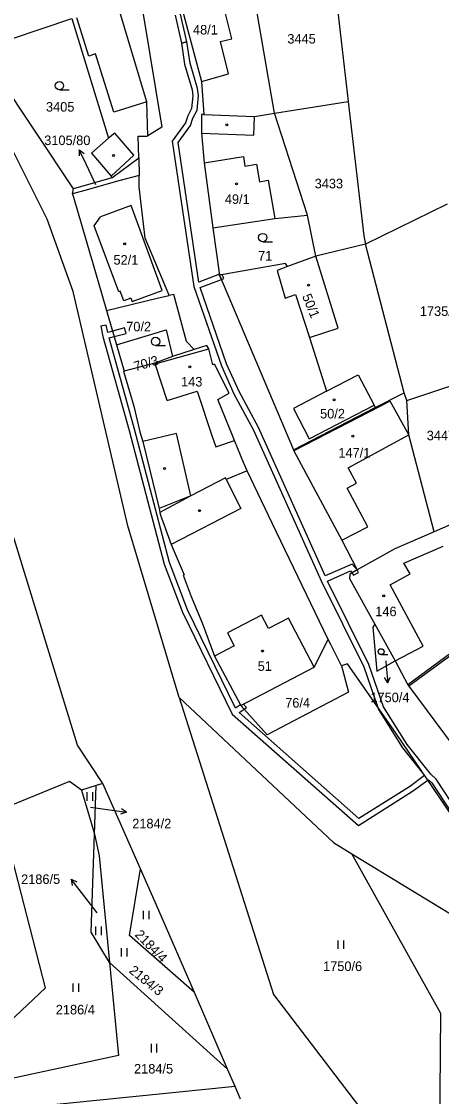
# Model space of a CAD drawing. Extents: x -776734 to -748832, y -1118122 to -976986.
# Drawn here: x -753238.6 to -753163.9, y -1116025.5 to -1115834 of the extents above; entities that cross this region are included whole.
import ezdxf

# ---------------------------------------------------------------- set-up
doc = ezdxf.new("R2010")
doc.units = 0
for name, color, linetype in [('KM_Hranice parcel', 7, 'Continuous'), ('KM_Parcelní čísla', 7, 'Continuous'), ('KM_Pop  PČ popisy', 7, 'Continuous'), ('KM_Vnitřní kresba', 7, 'Continuous'), ('KM_Věcná břemena k části', 7, 'Continuous'), ('KM_Značky budov', 7, 'Continuous'), ('KM_Značky kultur', 7, 'Continuous')]:
    doc.layers.add(name, color=color, linetype=linetype)

msp = doc.modelspace()

# ---------------------------------------------------------------- linework, layer by layer
at = {"layer": 'KM_Hranice parcel'}
for p, q in [((-753183.77, -1115819.79), (-753180.52, -1115848.26)), ((-753193.61, -1115850.34), (-753198.15, -1115823.84)), ((-753229.37, -1115863.78), (-753245.92, -1115838.92)), ((-753193.61, -1115850.34), (-753180.52, -1115848.26)), ((-753187.76, -1115868.48), (-753193.61, -1115850.34)), ((-753222.57, -1115861.85), (-753217.76, -1115858.27)), ((-753217.76, -1115858.27), (-753217.7, -1115861.43)), ((-753222.57, -1115861.85), (-753229.37, -1115863.78)), ((-753229.56, -1115864.66), (-753229.37, -1115863.78)), ((-753162.88, -1115866.54), (-753177.41, -1115873.66)), ((-753186.24, -1115875.79), (-753187.76, -1115868.48)), ((-753204.57, -1115870.75), (-753203.4, -1115879.15)), ((-753177.41, -1115873.66), (-753186.24, -1115875.79)), ((-753170.54, -1115900.1), (-753177.41, -1115873.66)), ((-753186.24, -1115875.79), (-753191.27, -1115877.65)), ((-753203.4, -1115879.15), (-753190.24, -1115910.28)), ((-753223.49, -1115885.47), (-753214.25, -1115883.23)), ((-753214.25, -1115883.23), (-753212.33, -1115882.82)), ((-753223.49, -1115885.47), (-753221.7, -1115891.6)), ((-753221.7, -1115891.6), (-753212.9, -1115888.9)), ((-753212.9, -1115888.9), (-753211.78, -1115893.65)), ((-753221.7, -1115891.6), (-753220.36, -1115896.25)), ((-753207.87, -1115892.4), (-753211.78, -1115893.65)), ((-753170.03, -1115901.51), (-753160.47, -1115898.27)), ((-753175.67, -1115902.75), (-753170.54, -1115900.1)), ((-753170.03, -1115901.51), (-753170.54, -1115900.1)), ((-753190.24, -1115910.28), (-753175.67, -1115902.75)), ((-753159.81, -1115922.53), (-753165.17, -1115924.86)), ((-753175.76, -1115941.34), (-753172.13, -1115947.89)), ((-753180.64, -1115948.4), (-753181.69, -1115948.78)), ((-753172.13, -1115947.89), (-753169.85, -1115952.13)), ((-753194.9, -1115961.07), (-753199.59, -1115955.8)), ((-753224.13, -1115969.72), (-753225.31, -1115970.08)), ((-753217.45, -1115984.9), (-753224.13, -1115969.72)), ((-753225.31, -1115970.08), (-753227.96, -1115970.88)), ((-753225.61, -1115978.74), (-753225.31, -1115970.08)), ((-753179.85, -1115982.22), (-753154.47, -1115997.72)), ((-753222.95, -1116001.58), (-753201.95, -1116020.61)), ((-753201.95, -1116020.61), (-753207.85, -1116006.96)), ((-753200.61, -1116023.71), (-753201.95, -1116020.61)), ((-753199.64, -1116025.95), (-753200.61, -1116023.71))]:
    msp.add_line(p, q, dxfattribs=at)
for points in [[(-753210.56, -1115954.41), (-753219.71, -1115923.81), (-753229.41, -1115882.08), (-753234.06, -1115869.18), (-753242.5, -1115852.47), (-753261.18, -1115829.2), (-753327.66, -1115753.76), (-753397.41, -1115696.33), (-753393.35, -1115687.5)], [(-753223.56, -1115791.35), (-753222.82, -1115799.43), (-753219.19, -1115819.34), (-753213.67, -1115852.83), (-753216.17, -1115854.33)], [(-753216.17, -1115854.33), (-753216.34, -1115848.32), (-753224.37, -1115821.34), (-753225.04, -1115820.43)], [(-753212.03, -1115824.2), (-753206.6, -1115844.68), (-753206.17, -1115850.55)], [(-753245.92, -1115838.92), (-753229.65, -1115833.44), (-753223.13, -1115854.78), (-753226.16, -1115857.44), (-753222.69, -1115861.52), (-753222.57, -1115861.85)], [(-753180.52, -1115848.26), (-753177.73, -1115872.16), (-753177.41, -1115873.66)], [(-753206.17, -1115850.55), (-753206.59, -1115850.53), (-753206.57, -1115853.85), (-753206.12, -1115859.19), (-753204.57, -1115870.75)], [(-753206.17, -1115850.55), (-753197.15, -1115850.91), (-753193.61, -1115850.34)], [(-753217.76, -1115858.27), (-753217.84, -1115854.4), (-753216.34, -1115854.44), (-753216.17, -1115854.33)], [(-753217.7, -1115861.43), (-753221.28, -1115862.38), (-753227.36, -1115864.12), (-753229.56, -1115864.66)], [(-753212.33, -1115882.82), (-753212.41, -1115882.59), (-753216.61, -1115872.58), (-753217.66, -1115863.43), (-753217.7, -1115861.43)], [(-753229.56, -1115864.66), (-753225.05, -1115880.15), (-753223.49, -1115885.47)], [(-753204.57, -1115870.75), (-753193.57, -1115869.1), (-753187.76, -1115868.48)], [(-753191.27, -1115877.65), (-753191.67, -1115877.08), (-753203.4, -1115879.15)], [(-753191.27, -1115877.65), (-753193.15, -1115878.35), (-753191.73, -1115883.25), (-753189.85, -1115882.64), (-753187.35, -1115890.29), (-753184.35, -1115899.84), (-753178.72, -1115896.9), (-753175.89, -1115902.33), (-753175.67, -1115902.75)], [(-753207.87, -1115892.4), (-753209.25, -1115891), (-753211.52, -1115882.64), (-753212.33, -1115882.82)], [(-753201.67, -1115900.21), (-753204.29, -1115895.02), (-753204.56, -1115895.15), (-753205.28, -1115892.27), (-753205.65, -1115891.68), (-753207.87, -1115892.4)], [(-753211.78, -1115893.65), (-753214.87, -1115894.84), (-753220.36, -1115896.25)], [(-753220.36, -1115896.25), (-753220.49, -1115896.29), (-753218.62, -1115902.48), (-753217.55, -1115907.08), (-753217.03, -1115908.78), (-753214.15, -1115920.71), (-753213.99, -1115921.45)], [(-753198.44, -1115914), (-753199.12, -1115912.55), (-753200.72, -1115908.62), (-753201.08, -1115907.74), (-753203.71, -1115901.3), (-753201.67, -1115900.21)], [(-753165.17, -1115924.86), (-753169.72, -1115907.63), (-753170.03, -1115901.51)], [(-753224.13, -1115969.72), (-753228.65, -1115962.89), (-753242.95, -1115916.48), (-753245.11, -1115909.54)], [(-753190.24, -1115910.28), (-753190.16, -1115910.47), (-753181.62, -1115926.36), (-753178.89, -1115931.67)], [(-753198.44, -1115914), (-753202.21, -1115915.54), (-753202.35, -1115915.27), (-753208.52, -1115918.45), (-753213.99, -1115921.45)], [(-753184.03, -1115944.04), (-753194.03, -1115923.37), (-753198.44, -1115914)], [(-753213.99, -1115921.45), (-753213.93, -1115921.73), (-753212.01, -1115927.16), (-753209.67, -1115932.55), (-753209.85, -1115932.63), (-753208.41, -1115936.41), (-753206.48, -1115941.1), (-753204.27, -1115947.04), (-753199.59, -1115955.8)], [(-753165.17, -1115924.86), (-753172.17, -1115927.91), (-753178.89, -1115931.67)], [(-753178.89, -1115931.67), (-753180.19, -1115932.4), (-753180.25, -1115933.21), (-753175.76, -1115941.34)], [(-753145.08, -1115934.55), (-753151.42, -1115938.56), (-753169.85, -1115952.13)], [(-753175.76, -1115941.34), (-753176.09, -1115941.86), (-753175.41, -1115949.7), (-753172.13, -1115947.89)], [(-753199.59, -1115955.8), (-753186.56, -1115949.01), (-753184.03, -1115944.04)], [(-753181.69, -1115948.78), (-753183.58, -1115944.98), (-753184.03, -1115944.04)], [(-753181.69, -1115948.78), (-753180.41, -1115953.44), (-753194.9, -1115961.07)], [(-753139.27, -1115993.97), (-753156.66, -1115983.38), (-753171.95, -1115960.83), (-753180.64, -1115948.4)], [(-753169.85, -1115952.13), (-753169.71, -1115952.39), (-753161.66, -1115963.27), (-753157.34, -1115969.26)], [(-753210.56, -1115954.41), (-753183.1, -1115980.24), (-753179.85, -1115982.22)], [(-753210.56, -1115954.41), (-753193.79, -1116007.32), (-753164.3, -1116045.96)], [(-753227.96, -1115970.88), (-753230.07, -1115969.37), (-753241.25, -1115973.93)], [(-753227.96, -1115970.88), (-753225.67, -1115978.47), (-753225.61, -1115978.74)], [(-753251.61, -1116022.4), (-753234.37, -1116006.13), (-753242.52, -1115974.45)], [(-753222.95, -1116001.58), (-753226.22, -1115996.21), (-753225.61, -1115978.74)], [(-753225.61, -1115978.74), (-753224.79, -1115982.6), (-753222.95, -1116001.58)], [(-753164.3, -1116045.96), (-753163.99, -1116010.7), (-753179.85, -1115982.22)], [(-753207.85, -1116006.96), (-753219.42, -1115996.77), (-753217.45, -1115984.9)], [(-753207.85, -1116006.96), (-753214.18, -1115992.31), (-753217.45, -1115984.9)], [(-753222.95, -1116001.58), (-753221.34, -1116018.15), (-753253.06, -1116024.99)], [(-753200.61, -1116023.71), (-753230.56, -1116026.69), (-753254.99, -1116029.12)]]:
    msp.add_lwpolyline(points, dxfattribs=at)
at = {"layer": 'KM_Pop  PČ popisy'}
for p, q in [((-753228.338, -1115856.82), (-753228.369, -1115857.939)), ((-753227.07, -1115859.54), (-753228.338, -1115856.82)), ((-753228.338, -1115856.82), (-753227.461, -1115857.516)), ((-753225.4, -1115863.1), (-753227.07, -1115859.54)), ((-753173.82, -1115947.89), (-753173.73, -1115948.82)), ((-753173.73, -1115948.82), (-753173.416, -1115951.805)), ((-753173.416, -1115951.805), (-753174.019, -1115950.861)), ((-753173.416, -1115951.805), (-753173.023, -1115950.756)), ((-753226.34, -1115973.91), (-753222.89, -1115974.42)), ((-753222.89, -1115974.42), (-753219.918, -1115974.838)), ((-753219.918, -1115974.838), (-753220.98, -1115975.194)), ((-753219.918, -1115974.838), (-753220.84, -1115974.202)), ((-753227.96, -1115989.13), (-753229.808, -1115986.765)), ((-753229.808, -1115986.765), (-753228.796, -1115987.246)), ((-753229.808, -1115986.765), (-753229.586, -1115987.863)), ((-753225.17, -1115992.72), (-753227.96, -1115989.13))]:
    msp.add_line(p, q, dxfattribs=at)
at = {"layer": 'KM_Vnitřní kresba'}
for p, q in [((-753201.22, -1115837.05), (-753202.82, -1115830.65)), ((-753226.64, -1115840.14), (-753228.78, -1115833.35)), ((-753203.22, -1115837.55), (-753201.22, -1115837.05)), ((-753201.79, -1115843.29), (-753203.22, -1115837.55)), ((-753225.47, -1115839.77), (-753226.64, -1115840.14)), ((-753222.19, -1115850.16), (-753225.47, -1115839.77)), ((-753206.6, -1115844.68), (-753201.79, -1115843.29)), ((-753216.34, -1115848.32), (-753222.19, -1115850.16)), ((-753197.28, -1115854.21), (-753197.15, -1115850.91)), ((-753222.03, -1115853.89), (-753223.13, -1115854.78)), ((-753218.66, -1115857.82), (-753222.03, -1115853.89)), ((-753206.57, -1115853.85), (-753197.28, -1115854.21)), ((-753222.69, -1115861.52), (-753218.66, -1115857.82)), ((-753206.12, -1115859.19), (-753199.13, -1115858.04)), ((-753199.13, -1115858.04), (-753198.87, -1115859.75)), ((-753198.87, -1115859.75), (-753196.8, -1115859.4)), ((-753196.8, -1115859.4), (-753196.26, -1115862.53)), ((-753196.26, -1115862.53), (-753194.75, -1115862.27)), ((-753194.75, -1115862.27), (-753193.57, -1115869.1)), ((-753219.11, -1115866.74), (-753224.57, -1115868.79)), ((-753213.6, -1115881.88), (-753219.11, -1115866.74)), ((-753225.67, -1115870.4), (-753224.57, -1115868.79)), ((-753221.3, -1115882.13), (-753225.67, -1115870.4)), ((-753182.29, -1115888.64), (-753186.24, -1115875.79)), ((-753218.92, -1115883.87), (-753213.6, -1115881.88)), ((-753221.06, -1115882.04), (-753221.3, -1115882.13)), ((-753220.43, -1115883.74), (-753221.06, -1115882.04)), ((-753219.15, -1115883.26), (-753220.43, -1115883.74)), ((-753219.15, -1115883.26), (-753218.92, -1115883.87)), ((-753187.35, -1115890.29), (-753182.29, -1115888.64)), ((-753214.82, -1115894.98), (-753205.28, -1115892.27)), ((-753212.68, -1115901.51), (-753214.82, -1115894.98)), ((-753212.68, -1115901.51), (-753207.39, -1115899.84)), ((-753207.39, -1115899.84), (-753204.73, -1115907.71)), ((-753184.35, -1115899.84), (-753190.22, -1115902.9)), ((-753190.22, -1115902.9), (-753187.43, -1115908.34)), ((-753173, -1115901.6), (-753190.16, -1115910.47)), ((-753187.43, -1115908.34), (-753175.89, -1115902.33)), ((-753169.72, -1115907.63), (-753173, -1115901.6)), ((-753211.07, -1115907.37), (-753217.03, -1115908.78)), ((-753208.52, -1115918.45), (-753211.07, -1115907.37)), ((-753204.73, -1115907.71), (-753204.04, -1115909.75)), ((-753204.04, -1115909.75), (-753200.72, -1115908.62)), ((-753180.51, -1115913.5), (-753169.72, -1115907.63)), ((-753179.04, -1115916.22), (-753180.51, -1115913.5)), ((-753202.21, -1115915.54), (-753199.57, -1115920.73)), ((-753180.65, -1115917.08), (-753179.04, -1115916.22)), ((-753176.97, -1115923.97), (-753180.65, -1115917.08)), ((-753208.52, -1115918.45), (-753214.15, -1115920.71)), ((-753199.57, -1115920.73), (-753212.01, -1115927.16)), ((-753181.62, -1115926.36), (-753176.97, -1115923.97)), ((-753170.6, -1115930.48), (-753163.61, -1115927.45)), ((-753169.45, -1115932.36), (-753170.6, -1115930.48)), ((-753173.01, -1115934.33), (-753169.45, -1115932.36)), ((-753167.13, -1115945.28), (-753173.01, -1115934.33)), ((-753195.91, -1115939.71), (-753201.99, -1115942.86)), ((-753194.68, -1115942.08), (-753195.91, -1115939.71)), ((-753191.13, -1115940.24), (-753194.68, -1115942.08)), ((-753186.56, -1115949.01), (-753191.13, -1115940.24)), ((-753201.99, -1115942.86), (-753200.76, -1115945.22)), ((-753159.17, -1115944.64), (-753169.71, -1115952.39)), ((-753200.76, -1115945.22), (-753204.27, -1115947.04)), ((-753172.13, -1115947.89), (-753167.13, -1115945.28))]:
    msp.add_line(p, q, dxfattribs=at)
at = {"layer": 'KM_Věcná břemena k části'}
for points in [[(-753211.3, -1115832.87), (-753210.17, -1115837.82), (-753209.2, -1115837.59), (-753210.32, -1115832.66)], [(-753156.9, -1115981.08), (-753164.82, -1115968.96), (-753165.79, -1115968.04), (-753170, -1115962.76), (-753174.19, -1115956.08), (-753176.79, -1115948.52), (-753184.18, -1115933.66), (-753180.08, -1115931.86), (-753179.82, -1115932.19), (-753178.89, -1115931.67), (-753179.76, -1115930.62), (-753184.61, -1115932.75), (-753196.48, -1115906.3), (-753199.92, -1115899.88), (-753202.12, -1115894.95), (-753206.85, -1115881.38), (-753203.06, -1115879.95), (-753203.4, -1115879.15), (-753203.42, -1115879.02), (-753207.07, -1115880.4), (-753210.77, -1115855.57), (-753208.56, -1115852.49), (-753208.12, -1115851.18), (-753207.39, -1115849.76), (-753207.13, -1115847.19), (-753207.29, -1115845.95), (-753208.64, -1115841.39), (-753209.2, -1115837.59), (-753210.17, -1115837.82), (-753209.62, -1115841.6), (-753208.27, -1115846.15), (-753208.13, -1115847.21), (-753208.37, -1115849.48), (-753209.04, -1115850.8), (-753209.46, -1115852.03), (-753211.81, -1115855.31), (-753207.97, -1115881.2), (-753203.05, -1115895.32), (-753200.82, -1115900.32), (-753197.37, -1115906.75), (-753185.32, -1115933.61), (-753177.71, -1115948.91), (-753175.21, -1115956.16), (-753175.09, -1115956.52), (-753170.82, -1115963.34), (-753166.89, -1115968.29), (-753169.61, -1115970.29), (-753178.57, -1115975.93), (-753199.9, -1115957.08), (-753199.01, -1115956.45), (-753199.59, -1115955.8), (-753199.66, -1115955.68), (-753200.52, -1115956.29), (-753209.06, -1115938.77), (-753212.27, -1115930.35), (-753218.51, -1115906.61), (-753223.05, -1115890.34), (-753222.14, -1115890.1), (-753220.02, -1115889.54), (-753220.28, -1115888.57), (-753222.42, -1115889.14), (-753223.29, -1115889.37), (-753223.55, -1115888.07), (-753224.53, -1115888.27), (-753224.16, -1115890.11), (-753219.48, -1115906.86), (-753213.23, -1115930.65), (-753209.98, -1115939.17), (-753201.11, -1115957.35), (-753178.67, -1115977.17), (-753169.02, -1115971.1)], [(-753169.02, -1115971.1), (-753166.33, -1115969.12), (-753166.2, -1115969.03), (-753165.6, -1115969.6), (-753157.47, -1115982.03), (-753156.59, -1115983.42), (-753146.95, -1115998.69), (-753144.35, -1116003.56), (-753142.13, -1116002.43), (-753138.49, -1115999.98), (-753131.96, -1115995.58)]]:
    msp.add_lwpolyline(points, dxfattribs=at)
for points in [[(-753203.4, -1115879.15), (-753203.06, -1115879.95), (-753202.6, -1115879.76), (-753202.89, -1115879.06)], [(-753179.57, -1115932.63), (-753178.65, -1115932.11), (-753178.89, -1115931.67), (-753179.82, -1115932.19)], [(-753199.59, -1115955.8), (-753199.01, -1115956.45), (-753198.6, -1115956.16), (-753199.13, -1115955.56)]]:
    msp.add_lwpolyline(points, close=True, dxfattribs=at)
at = {"layer": 'KM_Značky budov'}
for centre in [(-753202.0668, -1115852.4192), (-753222.2468, -1115857.8692), (-753200.3668, -1115862.9092), (-753220.2668, -1115873.5892), (-753187.5368, -1115880.9492), (-753208.6668, -1115895.5092), (-753182.9768, -1115901.3592), (-753179.6668, -1115907.8292), (-753213.1768, -1115913.6092), (-753206.9468, -1115921.1192), (-753174.1768, -1115936.3092), (-753195.7168, -1115946.1092)]:
    msp.add_circle(centre, 0.175, dxfattribs=at)
at = {"layer": 'KM_Značky kultur'}
for p, q in [((-753231.883, -1115846.17), (-753230.133, -1115846.17)), ((-753195.693, -1115873.23), (-753193.943, -1115873.23)), ((-753214.763, -1115891.72), (-753213.013, -1115891.72)), ((-753174.635, -1115946.75), (-753173.41, -1115946.75)), ((-753226.921, -1115972.77), (-753226.921, -1115971.27)), ((-753225.92, -1115972.77), (-753225.92, -1115971.27)), ((-753216.911, -1115993.88), (-753216.911, -1115992.38)), ((-753215.91, -1115993.88), (-753215.91, -1115992.38)), ((-753225.381, -1115996.7), (-753225.381, -1115995.2)), ((-753224.38, -1115996.7), (-753224.38, -1115995.2)), ((-753182.261, -1115999.18), (-753182.261, -1115997.68)), ((-753181.26, -1115999.18), (-753181.26, -1115997.68)), ((-753220.851, -1116000.53), (-753220.851, -1115999.03)), ((-753219.85, -1116000.53), (-753219.85, -1115999.03)), ((-753229.451, -1116006.84), (-753229.451, -1116005.34)), ((-753228.45, -1116006.84), (-753228.45, -1116005.34)), ((-753215.521, -1116017.61), (-753215.521, -1116016.11)), ((-753214.52, -1116017.61), (-753214.52, -1116016.11))]:
    msp.add_line(p, q, dxfattribs=at)
for centre, radius in [((-753231.8829, -1115845.4198), 0.75), ((-753195.6929, -1115872.4798), 0.75), ((-753214.7629, -1115890.9698), 0.75), ((-753174.635, -1115946.2249), 0.525)]:
    msp.add_circle(centre, radius, dxfattribs=at)

# ---------------------------------------------------------------- texts
at = {"layer": 'KM_Parcelní čísla'}
for s, p in [('48/1', (-753208.11, -1115836.31)), ('3445', (-753191.324, -1115837.92)), ('3405', (-753234.27, -1115850.04)), ('3105/80', (-753234.583, -1115856)), ('3433', (-753186.454, -1115863.71)), ('49/1', (-753202.44, -1115866.48)), ('52/1', (-753222.26, -1115877.3)), ('71', (-753196.53, -1115876.57)), ('1735/2', (-753167.74, -1115886.43)), ('70/2', (-753219.99, -1115889.18)), ('143', (-753210.23, -1115899)), ('50/2', (-753185.49, -1115904.69)), ('3447', (-753166.514, -1115908.58)), ('147/1', (-753182.24, -1115911.66)), ('146', (-753175.67, -1115939.91)), ('51', (-753196.6, -1115949.65)), ('76/4', (-753191.7, -1115956.19)), ('1750/4', (-753176.54, -1115955.228)), ('2184/2', (-753218.92, -1115977.698)), ('2186/5', (-753238.695, -1115987.61)), ('1750/6', (-753184.96, -1116003.11)), ('2186/4', (-753232.52, -1116010.84)), ('2184/5', (-753218.6, -1116021.37))]:
    msp.add_text(s, height=1.7, dxfattribs=at).set_placement(p)
for s, rotation, p in [('50/1', 292, (-753188.728, -1115882.898)), ('70/3', 16, (-753218.355, -1115896.297)), ('2184/4', 313.999997, (-753218.561, -1115996.75)), ('2184/3', 321, (-753219.624, -1116003.27))]:
    msp.add_text(s, height=1.7, rotation=rotation, dxfattribs=at).set_placement(p)

doc.saveas('drawing.dxf')
